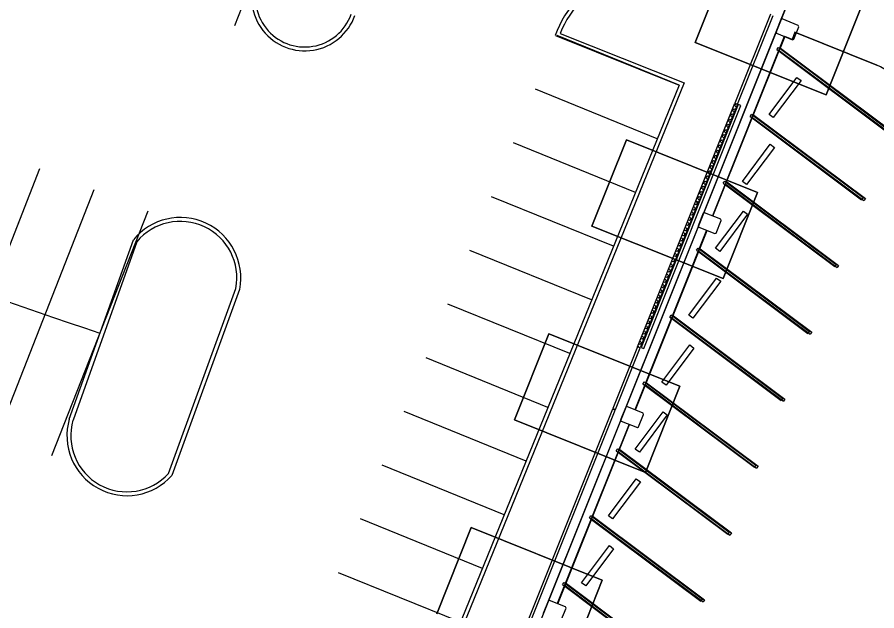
# Model space of a CAD drawing. Extents: x 468143 to 491361, y 1438528 to 1468730.
# Drawn here: x 488195.8 to 488306.8, y 1467323.7 to 1467400.5 of the extents above; entities that cross this region are included whole.
import ezdxf

# ---------------------------------------------------------------- set-up
doc = ezdxf.new("R2010")
doc.units = 0
doc.layers.add('Default', color=7, linetype='Continuous')
doc.layers.add('Xreference_dp', color=7, linetype='Continuous')

# ---------------------------------------------------------------- blocks, each defined once
blk = doc.blocks.new('FP_78-1_GROUND LEVEL PLAN')
at = {"layer": 'Default'}
for p, q in [((2216.2, -771.5), (2217.5, -769.4)), ((2217.5, -773.6), (2216.2, -771.5)), ((2216.2, -780.1), (2217.5, -777.9)), ((2217.5, -782.2), (2216.2, -780.1)), ((2217.5, -773.6), (2219.7, -773.6)), ((2217.5, -777.9), (2219.7, -777.9)), ((2217.5, -782.2), (2219.7, -782.2)), ((2216.2, -788.7), (2217.5, -786.5)), ((2217.5, -790.8), (2216.2, -788.7)), ((2216.2, -797.3), (2217.5, -795.1)), ((2217.5, -799.4), (2216.2, -797.3)), ((2217.5, -786.5), (2219.7, -786.5)), ((2217.5, -790.8), (2219.7, -790.8)), ((2217.5, -795.1), (2219.7, -795.1)), ((2217.5, -799.4), (2219.7, -799.4)), ((2216.2, -805.9), (2217.5, -803.8)), ((2217.5, -808.1), (2216.2, -805.9)), ((2216.2, -814.5), (2217.5, -812.4)), ((2217.5, -803.8), (2219.7, -803.8)), ((2217.5, -808.1), (2219.7, -808.1)), ((2217.5, -812.4), (2219.7, -812.4)), ((2217.5, -816.7), (2216.2, -814.5)), ((2216.2, -823.1), (2217.5, -821)), ((2217.5, -825.3), (2216.2, -823.1)), ((2217.5, -816.7), (2219.7, -816.7)), ((2217.5, -821), (2219.7, -821)), ((2217.5, -825.3), (2219.7, -825.3)), ((2216.2, -831.8), (2217.5, -829.6)), ((2217.5, -833.9), (2216.2, -831.8)), ((2216.2, -840.4), (2217.5, -838.3)), ((2217.5, -829.6), (2219.7, -829.6)), ((2217.5, -833.9), (2219.7, -833.9)), ((2217.5, -838.3), (2219.7, -838.3)), ((2217.5, -842.6), (2216.2, -840.4)), ((2216.2, -849), (2217.5, -846.9)), ((2217.5, -851.2), (2216.2, -849)), ((2217.5, -842.6), (2219.7, -842.6)), ((2217.5, -846.9), (2219.7, -846.9)), ((2217.5, -851.2), (2219.7, -851.2)), ((2216.2, -857.7), (2217.5, -855.5)), ((2217.5, -859.8), (2216.2, -857.7)), ((2216.2, -866.3), (2217.5, -864.2)), ((2217.5, -868.5), (2216.2, -866.3)), ((2217.5, -855.5), (2219.7, -855.5)), ((2217.5, -859.8), (2219.7, -859.8)), ((2217.5, -864.2), (2219.7, -864.2)), ((2216.2, -875), (2217.5, -872.8)), ((2217.5, -877.1), (2216.2, -875)), ((2217.5, -868.5), (2219.7, -868.5)), ((2217.5, -872.8), (2219.7, -872.8)), ((2217.5, -877.1), (2219.7, -877.1)), ((2216.2, -883.6), (2217.5, -881.5)), ((2217.5, -885.8), (2216.2, -883.6)), ((2216.2, -892.3), (2217.5, -890.1)), ((2217.5, -894.4), (2216.2, -892.3)), ((2217.5, -881.5), (2219.7, -881.5)), ((2217.5, -885.8), (2219.7, -885.8)), ((2217.5, -890.1), (2219.7, -890.1)), ((2216.2, -900.9), (2217.5, -898.8)), ((2217.5, -903.1), (2216.2, -900.9)), ((2217.5, -894.4), (2219.7, -894.4)), ((2217.5, -898.8), (2219.7, -898.8)), ((2217.5, -903.1), (2219.7, -903.1)), ((2216.2, -909.6), (2217.5, -907.4)), ((2217.5, -911.8), (2216.2, -909.6)), ((2216.2, -918.2), (2217.5, -916.1)), ((2217.5, -920.4), (2216.2, -918.2)), ((2217.5, -907.4), (2219.7, -907.4)), ((2217.5, -911.8), (2219.7, -911.8)), ((2217.5, -916.1), (2219.7, -916.1)), ((2216.2, -926.9), (2217.5, -924.7)), ((2217.5, -929.1), (2216.2, -926.9)), ((2217.5, -920.4), (2219.7, -920.4)), ((2217.5, -924.7), (2219.7, -924.7)), ((2217.5, -929.1), (2219.7, -929.1))]:
    blk.add_line(p, q, dxfattribs=at)
blk = doc.blocks.new('FP_79-1_GROUND LEVEL PLAN')
at = {"layer": 'Default'}
for p, q in [((2217.5, -934.1), (2215.2, -934.1)), ((2217.5, -938.4), (2215.2, -938.4)), ((2217.5, -942.8), (2215.2, -942.8)), ((2217.5, -934.1), (2218.7, -936.3)), ((2218.7, -936.3), (2217.5, -938.4)), ((2217.5, -942.8), (2218.7, -944.9)), ((2218.7, -944.9), (2217.5, -947.1)), ((2217.5, -947.1), (2215.2, -947.1)), ((2217.5, -951.4), (2215.2, -951.4)), ((2217.5, -955.7), (2215.2, -955.7)), ((2217.5, -951.4), (2218.7, -953.6)), ((2218.7, -953.6), (2217.5, -955.7)), ((2217.5, -960.1), (2215.2, -960.1)), ((2217.5, -964.4), (2215.2, -964.4)), ((2217.5, -968.7), (2215.2, -968.7)), ((2217.5, -973), (2215.2, -973)), ((2217.5, -960.1), (2218.7, -962.2)), ((2218.7, -962.2), (2217.5, -964.4)), ((2217.5, -968.7), (2218.7, -970.9)), ((2218.7, -970.9), (2217.5, -973)), ((2217.5, -977.4), (2215.2, -977.4)), ((2217.5, -981.7), (2215.2, -981.7)), ((2217.5, -986), (2215.2, -986)), ((2217.5, -977.4), (2218.7, -979.5)), ((2218.7, -979.5), (2217.5, -981.7)), ((2217.5, -986), (2218.7, -988.2)), ((2217.5, -990.4), (2215.2, -990.4)), ((2217.5, -994.7), (2215.2, -994.7)), ((2217.5, -999), (2215.2, -999)), ((2218.7, -988.2), (2217.5, -990.4)), ((2217.5, -994.7), (2218.7, -996.8)), ((2218.7, -996.8), (2217.5, -999)), ((2217.5, -1003.3), (2215.2, -1003.3)), ((2217.5, -1007.7), (2215.2, -1007.7)), ((2217.5, -1012), (2215.2, -1012)), ((2217.5, -1003.3), (2218.7, -1005.5)), ((2218.7, -1005.5), (2217.5, -1007.7)), ((2217.5, -1012), (2218.7, -1014.2)), ((2217.5, -1016.3), (2215.2, -1016.3)), ((2217.5, -1020.7), (2215.2, -1020.7)), ((2217.5, -1025), (2215.2, -1025)), ((2218.7, -1014.2), (2217.5, -1016.3)), ((2217.5, -1020.7), (2218.7, -1022.8)), ((2218.7, -1022.8), (2217.5, -1025)), ((2217.5, -1029.3), (2215.2, -1029.3)), ((2217.5, -1033.6), (2215.2, -1033.6)), ((2217.5, -1038), (2215.2, -1038)), ((2217.5, -1029.3), (2218.7, -1031.5)), ((2218.7, -1031.5), (2217.5, -1033.6)), ((2217.5, -1038), (2218.7, -1040.1)), ((2217.5, -1042.3), (2215.2, -1042.3)), ((2217.5, -1046.6), (2215.2, -1046.6)), ((2217.5, -1050.9), (2215.2, -1050.9)), ((2218.7, -1040.1), (2217.5, -1042.3)), ((2217.5, -1046.6), (2218.7, -1048.8)), ((2218.7, -1048.8), (2217.5, -1050.9)), ((2217.5, -1055.3), (2215.2, -1055.3)), ((2217.5, -1059.6), (2215.2, -1059.6)), ((2217.5, -1063.9), (2215.2, -1063.9)), ((2217.5, -1055.3), (2218.7, -1057.4)), ((2218.7, -1057.4), (2217.5, -1059.6)), ((2217.5, -1063.9), (2218.7, -1066.1)), ((2218.7, -1066.1), (2217.5, -1068.2)), ((2217.5, -1068.2), (2215.2, -1068.2)), ((2217.5, -1072.6), (2215.2, -1072.6)), ((2217.5, -1076.9), (2215.2, -1076.9)), ((2217.5, -1072.6), (2218.7, -1074.7)), ((2218.7, -1074.7), (2217.5, -1076.9)), ((2217.5, -1081.2), (2215.2, -1081.2)), ((2217.5, -1085.5), (2215.2, -1085.5)), ((2217.5, -1089.8), (2215.2, -1089.8)), ((2217.5, -1081.2), (2218.7, -1083.4)), ((2218.7, -1083.4), (2217.5, -1085.5)), ((2217.5, -1089.8), (2218.7, -1092)), ((2218.7, -1092), (2217.5, -1094.2)), ((2217.5, -1094.2), (2215.2, -1094.2)), ((2217.5, -1098.5), (2215.2, -1098.5)), ((2217.5, -1102.8), (2215.2, -1102.8)), ((2217.5, -1098.5), (2218.7, -1100.6)), ((2218.7, -1100.6), (2217.5, -1102.8)), ((2217.5, -1107.1), (2215.2, -1107.1)), ((2217.5, -1111.4), (2215.2, -1111.4)), ((2217.5, -1115.7), (2215.2, -1115.7)), ((2217.5, -1107.1), (2218.7, -1109.3)), ((2218.7, -1109.3), (2217.5, -1111.4)), ((2217.5, -1115.7), (2218.7, -1117.9)), ((2218.7, -1117.9), (2217.5, -1120)), ((2217.5, -1120), (2215.2, -1120)), ((2217.5, -1124.4), (2215.2, -1124.4)), ((2217.5, -1128.7), (2215.2, -1128.7)), ((2217.5, -1133), (2215.2, -1133)), ((2217.5, -1124.4), (2218.7, -1126.5)), ((2218.7, -1126.5), (2217.5, -1128.7)), ((2217.5, -1133), (2218.7, -1135.1)), ((2217.5, -1137.3), (2215.2, -1137.3)), ((2217.5, -1141.6), (2215.2, -1141.6)), ((2217.5, -1145.9), (2215.2, -1145.9)), ((2218.7, -1135.1), (2217.5, -1137.3)), ((2217.5, -1141.6), (2218.7, -1143.7)), ((2218.7, -1143.7), (2217.5, -1145.9)), ((2217.5, -1150.2), (2215.2, -1150.2)), ((2217.5, -1154.5), (2215.2, -1154.5)), ((2217.5, -1158.8), (2215.2, -1158.8)), ((2217.5, -1150.2), (2218.7, -1152.3)), ((2218.7, -1152.3), (2217.5, -1154.5)), ((2217.5, -1158.8), (2218.7, -1160.9)), ((2217.5, -1163.1), (2215.2, -1163.1)), ((2217.5, -1167.4), (2215.2, -1167.4)), ((2217.5, -1171.7), (2215.2, -1171.7)), ((2218.7, -1160.9), (2217.5, -1163.1)), ((2217.5, -1167.4), (2218.7, -1169.5)), ((2218.7, -1169.5), (2217.5, -1171.7)), ((2217.5, -1176), (2215.2, -1176)), ((2217.5, -1176), (2217.8, -1176.5))]:
    blk.add_line(p, q, dxfattribs=at)
blk = doc.blocks.new('Footing-Rectangular - F13-717709-FOUNDATION PLAN_1')
at = {"layer": 'Default'}
for p, q in [((109.5, 72), (-109.5, 72)), ((-109.5, 72), (-109.5, -72)), ((-109.5, -72), (-109.5, 72)), ((-109.5, 72), (109.5, 72)), ((109.5, -72), (109.5, 72)), ((109.5, 72), (109.5, -72)), ((-109.5, -72), (109.5, -72)), ((109.5, -72), (-109.5, -72))]:
    blk.add_line(p, q, dxfattribs=at)

msp = doc.modelspace()

# ---------------------------------------------------------------- linework, layer by layer
at = {"layer": 'Xreference_dp'}
for p, q in [((488223.89, 1467399.38), (488236.28, 1467431.04)), ((488304.95, 1467426.39), (488294.45, 1467400.16)), ((488293.11, 1467400.83), (488288.51, 1467389.33)), ((488288.86, 1467389.19), (488293.46, 1467400.69)), ((488294.45, 1467400.15), (488293.8, 1467398.53)), ((488294.61, 1467400.22), (488294.45, 1467400.15)), ((488296.7, 1467399.39), (488294.61, 1467400.22)), ((488296.12, 1467397.6), (488296.77, 1467399.22)), ((488296.77, 1467399.22), (488296.7, 1467399.39)), ((488281.3, 1467391.68), (488265.55, 1467398.08)), ((488293.8, 1467398.53), (488284.43, 1467375.09)), ((488294.88, 1467397.97), (488285.59, 1467374.76)), ((488285.67, 1467374.72), (488294.96, 1467397.94)), ((488293.8, 1467398.53), (488293.87, 1467398.37)), ((488293.87, 1467398.37), (488295.96, 1467397.53)), ((488294.96, 1467397.94), (488294.37, 1467396.46)), ((488295.89, 1467397.57), (488294.96, 1467397.94)), ((488296.26, 1467398.5), (488295.89, 1467397.57)), ((488306.84, 1467394.26), (488296.26, 1467398.5)), ((488296.26, 1467398.5), (488306.84, 1467394.26)), ((488306.84, 1467394.26), (488296.45, 1467398.42)), ((488296.45, 1467398.42), (488306.84, 1467394.26)), ((488295.96, 1467397.53), (488296.12, 1467397.6)), ((488293.92, 1467396.28), (488294.12, 1467396.55)), ((488293.92, 1467396.28), (488294.14, 1467396.12)), ((488294.12, 1467396.55), (488294.27, 1467396.44)), ((488294.21, 1467396.07), (488308.33, 1467385.5)), ((488294.24, 1467396.15), (488308.62, 1467385.39)), ((488294.3, 1467396.3), (488294.41, 1467396.44)), ((488294.34, 1467396.39), (488308.53, 1467385.77)), ((488294.37, 1467396.46), (488308.82, 1467385.66)), ((488294.41, 1467396.44), (488308.82, 1467385.66)), ((488292.93, 1467387.87), (488296.52, 1467392.67)), ((488296.52, 1467392.67), (488297.06, 1467392.27)), ((488297.06, 1467392.27), (488293.46, 1467387.47)), ((488278.47, 1467384.73), (488262.72, 1467391.14)), ((488288.94, 1467389.16), (488276.37, 1467357.74)), ((488276.72, 1467357.61), (488289.28, 1467389.02)), ((488283.45, 1467376.69), (488288.51, 1467389.33)), ((488288.86, 1467389.19), (488283.8, 1467376.55)), ((488288.51, 1467389.33), (488288.86, 1467389.19)), ((488289.28, 1467389.02), (488288.94, 1467389.16)), ((488290.46, 1467387.63), (488290.66, 1467387.9)), ((488290.46, 1467387.63), (488290.68, 1467387.46)), ((488290.66, 1467387.9), (488290.81, 1467387.78)), ((488290.74, 1467387.42), (488304.87, 1467376.85)), ((488290.78, 1467387.5), (488305.16, 1467376.74)), ((488290.84, 1467387.65), (488290.94, 1467387.79)), ((488290.87, 1467387.74), (488305.07, 1467377.12)), ((488290.94, 1467387.79), (488305.36, 1467377)), ((488293.46, 1467387.47), (488292.93, 1467387.87)), ((488274.49, 1467384.58), (488270.03, 1467373.44)), ((488270.03, 1467373.44), (488274.49, 1467384.58)), ((488291.43, 1467377.8), (488274.49, 1467384.58)), ((488274.49, 1467384.58), (488291.43, 1467377.8)), ((488275.65, 1467377.78), (488259.9, 1467384.19)), ((488289.47, 1467379.22), (488293.06, 1467384.02)), ((488293.6, 1467383.62), (488290, 1467378.82)), ((488293.06, 1467384.02), (488293.6, 1467383.62)), ((488186.28, 1467349.24), (488198.7, 1467380.89)), ((488287, 1467378.98), (488287.2, 1467379.25)), ((488287.2, 1467379.25), (488287.35, 1467379.14)), ((488287.38, 1467379), (488287.48, 1467379.14)), ((488287.41, 1467379.09), (488301.61, 1467368.46)), ((488287.48, 1467379.14), (488301.9, 1467368.35)), ((488290, 1467378.82), (488289.47, 1467379.22)), ((488193.26, 1467346.5), (488205.68, 1467378.15)), ((488287, 1467378.98), (488287.22, 1467378.82)), ((488287.29, 1467378.77), (488301.41, 1467368.2)), ((488287.32, 1467378.84), (488301.7, 1467368.09)), ((488272.82, 1467370.84), (488257.07, 1467377.24)), ((488286.97, 1467366.66), (488291.43, 1467377.8)), ((488291.43, 1467377.8), (488286.97, 1467366.66)), ((488305.07, 1467377.12), (488304.87, 1467376.85)), ((488305.36, 1467377), (488305.16, 1467376.74)), ((488275.9, 1467357.82), (488283.45, 1467376.69)), ((488283.8, 1467376.55), (488276.25, 1467357.68)), ((488283.45, 1467376.69), (488283.8, 1467376.55)), ((488200.24, 1467343.76), (488212.67, 1467375.4)), ((488284.42, 1467375.09), (488283.77, 1467373.46)), ((488284.58, 1467375.15), (488284.42, 1467375.09)), ((488286.67, 1467374.32), (488284.58, 1467375.15)), ((488286.01, 1467370.57), (488289.6, 1467375.37)), ((488290.13, 1467374.97), (488286.54, 1467370.17)), ((488289.6, 1467375.37), (488290.13, 1467374.97)), ((488283.78, 1467373.46), (488274.4, 1467350.02)), ((488286.09, 1467372.53), (488286.74, 1467374.16)), ((488286.74, 1467374.16), (488286.67, 1467374.32)), ((488270.03, 1467373.44), (488286.97, 1467366.66)), ((488286.97, 1467366.66), (488270.03, 1467373.44)), ((488284.85, 1467372.9), (488275.56, 1467349.69)), ((488275.64, 1467349.66), (488284.93, 1467372.87)), ((488283.77, 1467373.46), (488283.84, 1467373.3)), ((488283.84, 1467373.3), (488285.93, 1467372.46)), ((488285.93, 1467372.46), (488286.09, 1467372.53)), ((488269.99, 1467363.89), (488254.25, 1467370.29)), ((488283.54, 1467370.33), (488283.74, 1467370.6)), ((488283.54, 1467370.33), (488283.76, 1467370.17)), ((488283.74, 1467370.6), (488283.89, 1467370.49)), ((488283.86, 1467370.19), (488298.23, 1467359.44)), ((488283.92, 1467370.35), (488284.02, 1467370.49)), ((488283.95, 1467370.44), (488298.15, 1467359.81)), ((488284.02, 1467370.49), (488298.43, 1467359.7)), ((488286.54, 1467370.17), (488286.01, 1467370.57)), ((488283.83, 1467370.12), (488297.95, 1467359.55)), ((488301.61, 1467368.46), (488301.41, 1467368.2)), ((488301.9, 1467368.35), (488301.7, 1467368.09)), ((488282.55, 1467361.91), (488286.14, 1467366.72)), ((488286.67, 1467366.32), (488283.08, 1467361.52)), ((488286.14, 1467366.72), (488286.67, 1467366.32)), ((488267.17, 1467356.94), (488251.42, 1467363.35)), ((488280.08, 1467361.68), (488280.28, 1467361.95)), ((488280.08, 1467361.68), (488280.3, 1467361.51)), ((488280.28, 1467361.95), (488280.43, 1467361.83)), ((488280.36, 1467361.47), (488294.49, 1467350.9)), ((488280.39, 1467361.55), (488294.77, 1467350.78)), ((488280.46, 1467361.69), (488280.56, 1467361.83)), ((488280.49, 1467361.79), (488294.69, 1467351.16)), ((488280.56, 1467361.83), (488294.97, 1467351.05)), ((488283.08, 1467361.52), (488282.55, 1467361.91)), ((488264.46, 1467359.51), (488260, 1467348.37)), ((488260, 1467348.37), (488264.46, 1467359.51)), ((488281.4, 1467352.73), (488264.46, 1467359.51)), ((488264.46, 1467359.51), (488281.4, 1467352.73)), ((488298.15, 1467359.81), (488297.95, 1467359.55)), ((488298.43, 1467359.7), (488298.23, 1467359.44)), ((488279.08, 1467353.26), (488282.68, 1467358.07)), ((488282.68, 1467358.07), (488283.21, 1467357.67)), ((488275.9, 1467357.82), (488272.71, 1467349.84)), ((488273.06, 1467349.7), (488276.25, 1467357.68)), ((488276.25, 1467357.68), (488275.9, 1467357.82)), ((488276.37, 1467357.74), (488276.72, 1467357.61)), ((488283.21, 1467357.67), (488279.62, 1467352.86)), ((488264.34, 1467349.99), (488248.6, 1467356.4)), ((488276.62, 1467353.03), (488276.82, 1467353.29)), ((488276.62, 1467353.03), (488276.84, 1467352.86)), ((488276.82, 1467353.29), (488276.97, 1467353.18)), ((488276.9, 1467352.81), (488291.03, 1467342.24)), ((488276.93, 1467352.89), (488291.31, 1467342.13)), ((488276.94, 1467341.59), (488281.4, 1467352.73)), ((488281.4, 1467352.73), (488276.94, 1467341.59)), ((488277, 1467353.05), (488277.1, 1467353.18)), ((488277.03, 1467353.13), (488291.23, 1467342.51)), ((488277.1, 1467353.18), (488291.51, 1467342.4)), ((488279.62, 1467352.86), (488279.08, 1467353.26)), ((488294.69, 1467351.16), (488294.49, 1467350.9)), ((488294.97, 1467351.05), (488294.77, 1467350.78)), ((488261.52, 1467343.05), (488245.77, 1467349.45)), ((488272.68, 1467349.76), (488247.93, 1467287.9)), ((488248.28, 1467287.76), (488273.03, 1467349.63)), ((488273.03, 1467349.63), (488272.68, 1467349.76)), ((488272.71, 1467349.84), (488273.06, 1467349.7)), ((488274.39, 1467350.02), (488273.74, 1467348.39)), ((488274.55, 1467350.09), (488274.39, 1467350.02)), ((488276.64, 1467349.25), (488274.55, 1467350.09)), ((488275.62, 1467344.61), (488279.22, 1467349.42)), ((488276.06, 1467347.46), (488276.71, 1467349.09)), ((488276.71, 1467349.09), (488276.64, 1467349.25)), ((488279.22, 1467349.42), (488279.75, 1467349.02)), ((488260, 1467348.37), (488276.94, 1467341.59)), ((488276.94, 1467341.59), (488260, 1467348.37)), ((488273.75, 1467348.4), (488264.37, 1467324.95)), ((488273.74, 1467348.39), (488273.81, 1467348.23)), ((488273.81, 1467348.23), (488275.9, 1467347.39)), ((488279.75, 1467349.02), (488276.16, 1467344.21)), ((488274.82, 1467347.83), (488265.54, 1467324.62)), ((488265.61, 1467324.59), (488274.9, 1467347.8)), ((488275.9, 1467347.39), (488276.06, 1467347.46)), ((488273.16, 1467344.38), (488273.36, 1467344.64)), ((488273.36, 1467344.64), (488273.5, 1467344.53)), ((488276.16, 1467344.21), (488275.62, 1467344.61)), ((488273.16, 1467344.38), (488273.38, 1467344.21)), ((488273.44, 1467344.16), (488287.57, 1467333.59)), ((488273.47, 1467344.24), (488287.85, 1467333.48)), ((488273.54, 1467344.39), (488273.64, 1467344.53)), ((488273.57, 1467344.48), (488287.77, 1467333.86)), ((488273.64, 1467344.53), (488288.05, 1467333.75)), ((488258.69, 1467336.1), (488242.94, 1467342.51)), ((488291.23, 1467342.51), (488291.03, 1467342.24)), ((488291.51, 1467342.4), (488291.31, 1467342.13)), ((488272.16, 1467335.96), (488275.76, 1467340.77)), ((488276.29, 1467340.37), (488272.7, 1467335.56)), ((488275.76, 1467340.77), (488276.29, 1467340.37)), ((488269.7, 1467335.73), (488269.9, 1467335.99)), ((488269.7, 1467335.73), (488269.92, 1467335.56)), ((488269.9, 1467335.99), (488270.05, 1467335.88)), ((488270.07, 1467335.74), (488270.18, 1467335.88)), ((488270.11, 1467335.83), (488284.31, 1467325.21)), ((488270.18, 1467335.88), (488284.59, 1467325.1)), ((488272.7, 1467335.56), (488272.16, 1467335.96)), ((488255.87, 1467329.15), (488240.12, 1467335.56)), ((488269.98, 1467335.51), (488284.11, 1467324.94)), ((488270.01, 1467335.59), (488284.39, 1467324.83)), ((488254.43, 1467334.44), (488249.97, 1467323.3)), ((488249.97, 1467323.3), (488254.43, 1467334.44)), ((488271.37, 1467327.66), (488254.43, 1467334.44)), ((488254.43, 1467334.44), (488271.37, 1467327.66)), ((488287.77, 1467333.86), (488287.57, 1467333.59)), ((488288.05, 1467333.75), (488287.85, 1467333.48)), ((488268.7, 1467327.31), (488272.3, 1467332.12)), ((488272.83, 1467331.72), (488269.24, 1467326.91)), ((488272.3, 1467332.12), (488272.83, 1467331.72)), ((488253.04, 1467322.21), (488237.29, 1467328.61)), ((488266.24, 1467327.07), (488266.44, 1467327.34)), ((488266.24, 1467327.07), (488266.45, 1467326.91)), ((488266.44, 1467327.34), (488266.58, 1467327.23)), ((488266.52, 1467326.86), (488280.65, 1467316.29)), ((488266.55, 1467326.94), (488280.93, 1467316.18)), ((488266.62, 1467327.09), (488266.72, 1467327.23)), ((488266.65, 1467327.18), (488280.85, 1467316.56)), ((488266.72, 1467327.23), (488281.13, 1467316.45)), ((488266.92, 1467316.52), (488271.37, 1467327.66)), ((488271.37, 1467327.66), (488266.92, 1467316.52)), ((488269.24, 1467326.91), (488268.7, 1467327.31)), ((488264.36, 1467324.95), (488263.71, 1467323.32)), ((488264.53, 1467325.02), (488264.36, 1467324.95)), ((488266.61, 1467324.18), (488264.53, 1467325.02)), ((488284.31, 1467325.21), (488284.11, 1467324.94)), ((488284.59, 1467325.1), (488284.39, 1467324.83)), ((488266.03, 1467322.4), (488266.68, 1467324.02)), ((488266.68, 1467324.02), (488266.61, 1467324.18))]:
    msp.add_line(p, q, dxfattribs=at)
msp.add_lwpolyline([(488175.27, 1467102.24), (488809.48, 1466848.51), (488820.72, 1466876.6), (488922.31, 1466835.96), (489050.92, 1467157.44), (488315.12, 1467451.8)], close=True, dxfattribs=at)
for points in [[(488265.3, 1467398.08), (488281.3, 1467391.68), (488199.31, 1467190.23)], [(488265.94, 1467398.36), (488281.95, 1467391.95), (488199.58, 1467189.58)], [(488202.49, 1467348.49), (488210.77, 1467371.67)], [(488211.21, 1467371.42), (488202.97, 1467348.34)], [(488215.32, 1467341.46), (488224.02, 1467365.38)], [(488224.5, 1467365.25), (488215.75, 1467341.19)]]:
    msp.add_lwpolyline(points, dxfattribs=at)
for centre, radius, start, end in [((488702.33, 1468819.78), 1542.1, 246.22713, 251.24273), ((488278.08, 1467393.56), 13.56, 65.8506, 160.5418), ((488278.08, 1467393.56), 13.06, 65.8506, 158.437), ((488232.92, 1467402.97), 6.87, 156.9194, 340.5211), ((488232.92, 1467402.97), 6.37, 156.9194, 340.5211), ((488304.97, 1467389.59), 5.03, 338.1955, 68.1955), ((488304.97, 1467389.59), 5.03, 338.1955, 68.1955), ((488216.83, 1467366.73), 7.82, 349.076, 140.8418), ((488216.83, 1467366.73), 7.32, 349.3813, 140.1798), ((488209.94, 1467346.33), 7.76, 163.8621, 318.523), ((488209.94, 1467346.33), 7.26, 163.9815, 317.7861)]:
    msp.add_arc(centre, radius, start, end, dxfattribs=at)

# ---------------------------------------------------------------- block references
at = {"layer": 'Xreference_dp', "xscale": 0.0833333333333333, "yscale": 0.08333333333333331}
for name, p, rotation in [('Footing-Rectangular - F13-717709-FOUNDATION PLAN_1', (488294.05, 1467399.37), -21.804483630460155), ('FP_78-1_GROUND LEVEL PLAN', (488140.93, 1467517.43), -21.804483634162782), ('FP_79-1_GROUND LEVEL PLAN', (488140.93, 1467517.43), -21.804483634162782)]:
    msp.add_blockref(name, p, dxfattribs=dict(at, rotation=rotation))

doc.saveas('drawing.dxf')
